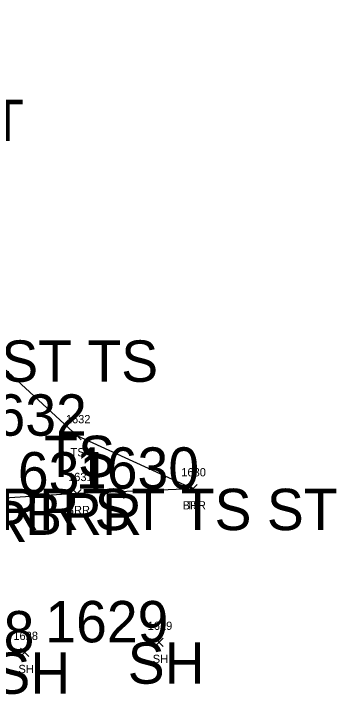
# Model space of a CAD drawing. Extents: x 1616840 to 1618410, y 488554 to 491945.
# Drawn here: x 1617687.6 to 1617765.6, y 489690.1 to 489854.6 of the extents above; entities that cross this region are included whole.
import ezdxf

# ---------------------------------------------------------------- set-up
doc = ezdxf.new("R2010")
doc.units = 0
for name, color, linetype in [('C_A', 7, 'Continuous'), ('C_I', 7, 'Continuous'), ('L_A', 7, 'Continuous'), ('L_I', 7, 'Continuous'), ('L_TIC', 7, 'Continuous'), ('LABL', 7, 'Continuous'), ('LELB', 7, 'Continuous')]:
    doc.layers.add(name, color=color, linetype=linetype)

msp = doc.modelspace()

# ---------------------------------------------------------------- linework, layer by layer
at = {"layer": 'L_TIC'}
for points in [[(1617701.98, 489751.61), (1617703.98, 489753.61)], [(1617703.98, 489751.61), (1617701.98, 489753.61)], [(1617729.95, 489738.79), (1617731.95, 489740.79)], [(1617731.95, 489738.79), (1617729.95, 489740.79)], [(1617729.95, 489738.79), (1617731.95, 489740.79)], [(1617731.95, 489738.79), (1617729.95, 489740.79)], [(1617701.95, 489737.65), (1617703.95, 489739.65)], [(1617703.95, 489737.65), (1617701.95, 489739.65)], [(1617721.75, 489701.68), (1617723.75, 489703.68)], [(1617723.75, 489701.68), (1617721.75, 489703.68)], [(1617689.31, 489699.24), (1617691.31, 489701.24)], [(1617691.31, 489699.24), (1617689.31, 489701.24)]]:
    msp.add_lwpolyline(points, dxfattribs=at)
at = {"layer": 'LABL'}
msp.add_lwpolyline([(1617730.95, 489739.79), (1617702.95, 489738.65), (1617675.38, 489736.89), (1617677.91, 489775.64)], dxfattribs=at)
msp.add_lwpolyline([(1617730.95, 489739.79), (1617702.95, 489738.65), (1617675.38, 489736.89), (1617677.91, 489775.64)], dxfattribs=at)
at = {"layer": 'LELB'}
msp.add_lwpolyline([(1617730.95, 489739.79), (1617702.98, 489752.61), (1617677.91, 489775.64), (1617654.55, 489781.45), (1617634.91, 489809.82), (1617613.17, 489817.95), (1617607.07, 489822.06), (1617599.85, 489834.89), (1617598.38, 489840.03), (1617596.52, 489853.22), (1617588.8, 489868.68), (1617577.29, 489899.36), (1617562.6, 489938.22), (1617544.74, 489984.45), (1617539.59, 490004.01), (1617527.91, 490044.78), (1617520.92, 490088.11), (1617517.04, 490127.02), (1617511.86, 490146.68), (1617509.79, 490154.92), (1617505.71, 490195.4), (1617502.62, 490229.19)], dxfattribs=at)
msp.add_lwpolyline([(1617730.95, 489739.79), (1617702.98, 489752.61), (1617677.91, 489775.64), (1617654.55, 489781.45), (1617634.91, 489809.82), (1617613.17, 489817.95), (1617607.07, 489822.06), (1617599.85, 489834.89), (1617598.38, 489840.03), (1617596.52, 489853.22), (1617588.8, 489868.68), (1617577.29, 489899.36), (1617562.6, 489938.22), (1617544.74, 489984.45), (1617539.59, 490004.01), (1617527.91, 490044.78), (1617520.92, 490088.11), (1617517.04, 490127.02), (1617511.86, 490146.68), (1617509.79, 490154.92), (1617505.71, 490195.4), (1617502.62, 490229.19)], dxfattribs=at)

# ---------------------------------------------------------------- texts
at = {"layer": 'C_A'}
for s, p in [('RVRR ST', (1617631.47, 489823.79)), ('BRR WDR ST TS', (1617617.05, 489765.64)), ('TS', (1617695.03, 489742.61)), ('BRR ST TS ST', (1617675.24, 489729.79)), ('BRR', (1617690.4, 489728.65)), ('BRR', (1617662.82, 489726.89)), ('SH', (1617715.19, 489692.68)), ('SH', (1617682.75, 489690.24))]:
    msp.add_text(s, height=10, dxfattribs=at).set_placement(p)
at = {"layer": 'C_I'}
for s, p in [('1632', (1617675.58, 489752.61)), ('1631', (1617681.22, 489738.65)), ('1630', (1617702.68, 489739.79)), ('1629', (1617695.27, 489702.68)), ('1628', (1617662.91, 489700.24))]:
    msp.add_text(s, height=10, dxfattribs=at).set_placement(p)
at = {"layer": 'L_A'}
for s, p in [('TS', (1617701.39, 489747.61)), ('BRR', (1617700.44, 489733.65)), ('BRR', (1617728.44, 489734.79)), ('TS', (1617729.36, 489734.79)), ('SH', (1617721.23, 489697.68)), ('SH', (1617688.8, 489695.24))]:
    msp.add_text(s, height=2, dxfattribs=at).set_placement(p)
at = {"layer": 'L_I'}
for s, p in [('1632', (1617700.24, 489755.61)), ('1631', (1617700.78, 489741.65)), ('1630', (1617728.12, 489742.79)), ('1630', (1617728.12, 489742.79)), ('1629', (1617720, 489705.68)), ('1628', (1617687.57, 489703.24))]:
    msp.add_text(s, height=2, dxfattribs=at).set_placement(p)

doc.saveas('drawing.dxf')
